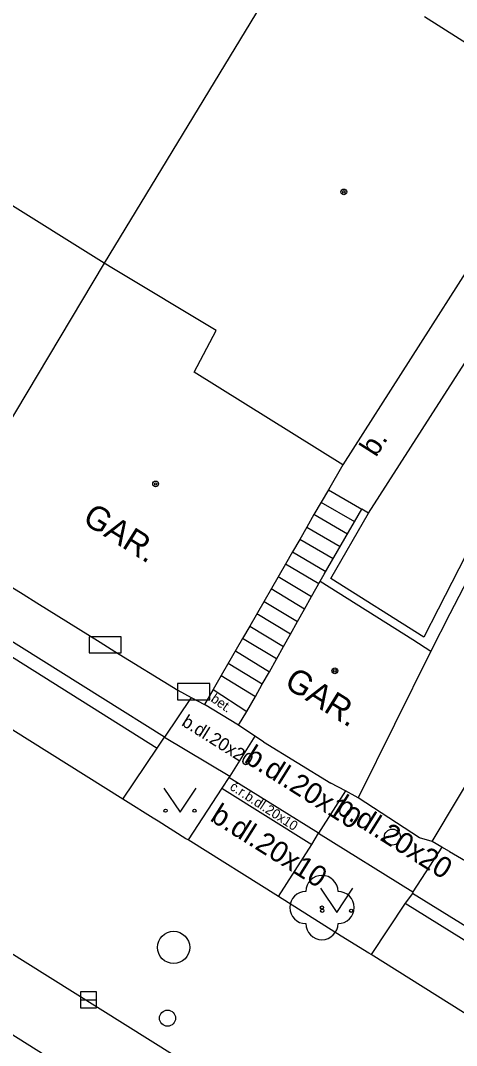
# Model space of a CAD drawing. Extents: x -595546 to -593986, y -1160845 to -1159202.
# Drawn here: x -594987.64 to -594974.09, y -1160748.75 to -1160716.88 of the extents above; entities that cross this region are included whole.
import ezdxf

# ---------------------------------------------------------------- set-up
doc = ezdxf.new("R2010")
doc.units = 0
for name, color, linetype in [('Level 22', 7, 'Continuous'), ('Level 24', 7, 'Continuous'), ('Level 27', 7, 'Continuous'), ('Level 28', 7, 'Continuous'), ('Level 36', 7, 'Continuous'), ('Level 39', 7, 'Continuous'), ('TM - budovy zdene_ betonove - VP', 7, 'Continuous'), ('TM - chodniky - VP', 7, 'Continuous'), ('TM - komunikace - VP', 7, 'Continuous'), ('TM - letecke snimky - pomocna linie', 7, 'Continuous'), ('TM - plot dreveny - VP', 7, 'Continuous'), ('TM - podezdivka plotu - VP', 7, 'Continuous'), ('TM - popis objektu', 7, 'Continuous'), ('TM - popis povrchu', 7, 'Continuous'), ('TM - rozhrani mezi zpev. plochami mezi sebou - VP', 7, 'Continuous'), ('TM - rozhrani ploch obecne - VP', 7, 'Continuous'), ('TM - schody - VP', 7, 'Continuous'), ('TM - vjezd na pozemek', 7, 'Continuous'), ('TM - vstup do budovy - zdene_ betonove', 7, 'Continuous')]:
    doc.layers.add(name, color=color, linetype=linetype)

msp = doc.modelspace()

# ---------------------------------------------------------------- linework, layer by layer
at = {"layer": 'Level 22'}
msp.add_circle((-594978.27, -1160744.46), 0.05, dxfattribs=at)
for centre, start, end in [((-594978.27, -1160743.96), 0, 180), ((-594978.77, -1160744.46), 90, 270), ((-594977.77, -1160744.46), 270, 90), ((-594978.27, -1160744.96), 180, 0)]:
    msp.add_arc(centre, 0.5, start, end, dxfattribs=at)
at = {"layer": 'Level 24'}
for points in [[(-594985.508, -1160736.539), (-594984.508, -1160736.539), (-594984.508, -1160736.039), (-594985.508, -1160736.039)], [(-594982.757, -1160737.998), (-594981.757, -1160737.998), (-594981.757, -1160737.498), (-594982.757, -1160737.498)]]:
    msp.add_lwpolyline(points, close=True, dxfattribs=at)
at = {"layer": 'Level 27'}
msp.add_line((-594985.78, -1160747.33), (-594985.28, -1160747.33), dxfattribs=at)
msp.add_lwpolyline([(-594985.78, -1160747.58), (-594985.28, -1160747.58), (-594985.28, -1160747.08), (-594985.78, -1160747.08)], close=True, dxfattribs=at)
msp.add_circle((-594982.88, -1160745.7), 0.5, dxfattribs=at)
at = {"layer": 'Level 28'}
for centre in [(-594976.08, -1160742.27), (-594983.07, -1160747.9)]:
    msp.add_circle(centre, 0.25, dxfattribs=at)
at = {"layer": 'Level 36'}
for points in [[(-594983.18, -1160740.75), (-594982.68, -1160741.5), (-594982.18, -1160740.75)], [(-594978.31, -1160743.86), (-594977.81, -1160744.61), (-594977.31, -1160743.86)]]:
    msp.add_lwpolyline(points, dxfattribs=at)
for centre in [(-594983.13, -1160741.45), (-594982.231, -1160741.45), (-594978.26, -1160744.56), (-594977.361, -1160744.56)]:
    msp.add_circle(centre, 0.05, dxfattribs=at)
at = {"layer": 'Level 39'}
for centre, radius in [((-594977.59, -1160722.21), 0.09), ((-594977.59, -1160722.21), 0.0398), ((-594983.44, -1160731.29), 0.09), ((-594983.44, -1160731.29), 0.0398), ((-594977.87, -1160737.1), 0.09), ((-594977.87, -1160737.1), 0.0398)]:
    msp.add_circle(centre, radius, dxfattribs=at)
at = {"layer": 'TM - budovy zdene_ betonove - VP'}
for points in [[(-594979.84, -1160715.85), (-594985.04, -1160724.43)], [(-594975.08, -1160716.76), (-594970, -1160719.98)], [(-594985.04, -1160724.43), (-594991.49, -1160720.39)], [(-594973.41, -1160724.1), (-594977.62, -1160730.7)], [(-594985.04, -1160724.43), (-594990.21, -1160733.08)], [(-594984.75, -1160724.6), (-594985.04, -1160724.43)], [(-594981.56, -1160726.52), (-594984.75, -1160724.6)], [(-594982.24, -1160727.81), (-594981.56, -1160726.52)], [(-594977.62, -1160730.7), (-594982.24, -1160727.81)], [(-594977.62, -1160730.7), (-594978.07, -1160731.47)], [(-594978.07, -1160731.47), (-594978.52, -1160732.24), (-594978.74, -1160732.63), (-594978.96, -1160733.02), (-594979.18, -1160733.4), (-594979.4, -1160733.78), (-594980.51, -1160735.71), (-594980.74, -1160736.1), (-594981.4, -1160737.25), (-594981.65, -1160737.68)], [(-594980.6, -1160738.36), (-594980.34, -1160737.9), (-594980.13, -1160737.52), (-594979.9, -1160737.13), (-594979.47, -1160736.34), (-594979.25, -1160735.96), (-594979.03, -1160735.57), (-594978.81, -1160735.18), (-594978.59, -1160734.79), (-594978.32, -1160734.31)], [(-594978.32, -1160734.31), (-594975.44, -1160736.13)], [(-594987.56, -1160734.72), (-594987.13, -1160734.99)], [(-594985.16, -1160736.21), (-594984.71, -1160736.5)], [(-594975.44, -1160736.13), (-594974.88, -1160736.49)], [(-594974.88, -1160736.49), (-594977.14, -1160741.05)], [(-594974.84, -1160742.41), (-594971.73, -1160737.19)], [(-594982.75, -1160737.7), (-594982.33, -1160737.93)], [(-594981.65, -1160737.68), (-594981.92, -1160738.15)], [(-594982.33, -1160737.93), (-594981.92, -1160738.15)], [(-594980.86, -1160738.79), (-594980.6, -1160738.36)], [(-594980.36, -1160739.13), (-594980.86, -1160738.79)], [(-594980.09, -1160739.31), (-594980.36, -1160739.13)], [(-594977.54, -1160740.83), (-594977.99, -1160740.59)], [(-594977.14, -1160741.05), (-594977.54, -1160740.83)], [(-594974.54, -1160742.58), (-594974.84, -1160742.41)], [(-594974.3, -1160742.72), (-594974.54, -1160742.58)]]:
    msp.add_lwpolyline(points, dxfattribs=at)
at = {"layer": 'TM - chodniky - VP'}
for points in [[(-594983.39, -1160739.51), (-594983.16, -1160739.16)], [(-594983.16, -1160739.16), (-594981.13, -1160740.38)], [(-594984.46, -1160741.09), (-594983.39, -1160739.51)], [(-594981.16, -1160740.42), (-594981.38, -1160740.75)], [(-594981.13, -1160740.38), (-594981.16, -1160740.42)], [(-594981.38, -1160740.75), (-594982.43, -1160742.36)], [(-594975.24, -1160742.29), (-594977.14, -1160741.05)], [(-594978.58, -1160742.5), (-594978.38, -1160742.15)], [(-594978.38, -1160742.15), (-594975.44, -1160743.97)], [(-594974.84, -1160742.41), (-594975.24, -1160742.29)], [(-594979.62, -1160744.12), (-594978.58, -1160742.5)], [(-594975.46, -1160744.02), (-594975.68, -1160744.32)], [(-594975.44, -1160743.97), (-594975.46, -1160744.02)], [(-594975.68, -1160744.32), (-594976.74, -1160745.92)], [(-594975.82, -1160756.03), (-594989.04, -1160747.7)]]:
    msp.add_lwpolyline(points, dxfattribs=at)
at = {"layer": 'TM - komunikace - VP'}
for points in [[(-594984.46, -1160741.09), (-594992.45, -1160736.08)], [(-594995.67, -1160741.02), (-594987.49, -1160746.15)], [(-594984.38, -1160741.14), (-594984.46, -1160741.09)], [(-594983.52, -1160741.68), (-594984.38, -1160741.14)], [(-594983.36, -1160741.78), (-594983.52, -1160741.68)], [(-594982.5, -1160742.32), (-594983.36, -1160741.78)], [(-594982.43, -1160742.36), (-594982.5, -1160742.32)], [(-594979.62, -1160744.12), (-594982.43, -1160742.36)], [(-594978.69, -1160744.71), (-594979.62, -1160744.12)], [(-594977.67, -1160745.35), (-594978.69, -1160744.71)], [(-594976.81, -1160745.88), (-594977.67, -1160745.35)], [(-594987.49, -1160746.15), (-594981.28, -1160750.05)], [(-594976.74, -1160745.92), (-594976.81, -1160745.88)], [(-594971.44, -1160749.25), (-594976.74, -1160745.92)]]:
    msp.add_lwpolyline(points, dxfattribs=at)
at = {"layer": 'TM - letecke snimky - pomocna linie'}
msp.add_lwpolyline([(-594976.82, -1160732.2), (-594969.28, -1160720.44)], dxfattribs=at)
at = {"layer": 'TM - plot dreveny - VP'}
for points in [[(-594967.63, -1160721.47), (-594974.66, -1160735.18), (-594975.1, -1160736.05)], [(-594976.82, -1160732.2), (-594977.03, -1160732.07)], [(-594977.99, -1160734.23), (-594976.82, -1160732.2)], [(-594975.1, -1160736.05), (-594977.99, -1160734.23)]]:
    msp.add_lwpolyline(points, dxfattribs=at)
at = {"layer": 'TM - podezdivka plotu - VP'}
for points in [[(-594978.2, -1160734.1), (-594977.03, -1160732.07)], [(-594973.05, -1160732.93), (-594974.29, -1160735.33)], [(-594978.32, -1160734.31), (-594978.2, -1160734.1)], [(-594974.29, -1160735.33), (-594974.88, -1160736.49)]]:
    msp.add_lwpolyline(points, dxfattribs=at)
at = {"layer": 'TM - rozhrani mezi zpev. plochami mezi sebou - VP'}
for points in [[(-594983.16, -1160739.16), (-594990.84, -1160734.35)], [(-594991.09, -1160734.66), (-594983.39, -1160739.51)], [(-594982.33, -1160737.93), (-594983.16, -1160739.16)], [(-594980.36, -1160739.13), (-594981.13, -1160740.38)], [(-594978.38, -1160742.15), (-594981.16, -1160740.42)], [(-594981.38, -1160740.75), (-594978.58, -1160742.5)], [(-594977.54, -1160740.83), (-594978.38, -1160742.15)], [(-594974.54, -1160742.58), (-594975.44, -1160743.97)], [(-594969.84, -1160747.5), (-594975.46, -1160744.02)], [(-594975.68, -1160744.32), (-594970.05, -1160747.83)]]:
    msp.add_lwpolyline(points, dxfattribs=at)
at = {"layer": 'TM - rozhrani ploch obecne - VP'}
for points in [[(-594978.07, -1160731.47), (-594977.03, -1160732.07)], [(-594980.86, -1160738.79), (-594981.92, -1160738.15)]]:
    msp.add_lwpolyline(points, dxfattribs=at)
at = {"layer": 'TM - schody - VP'}
for points in [[(-594978.3, -1160731.86), (-594977.26, -1160732.46)], [(-594977.48, -1160732.85), (-594978.52, -1160732.24)], [(-594978.74, -1160732.63), (-594977.7, -1160733.23)], [(-594977.92, -1160733.62), (-594978.96, -1160733.02)], [(-594979.18, -1160733.4), (-594978.15, -1160734.01)], [(-594978.37, -1160734.4), (-594979.4, -1160733.78)], [(-594979.63, -1160734.17), (-594978.59, -1160734.79)], [(-594978.81, -1160735.18), (-594979.85, -1160734.55)], [(-594980.07, -1160734.95), (-594979.03, -1160735.57)], [(-594979.25, -1160735.96), (-594980.29, -1160735.33)], [(-594980.51, -1160735.71), (-594979.47, -1160736.34)], [(-594979.68, -1160736.73), (-594980.74, -1160736.1)], [(-594980.96, -1160736.48), (-594979.9, -1160737.13)], [(-594980.13, -1160737.52), (-594981.18, -1160736.87)], [(-594981.4, -1160737.25), (-594980.34, -1160737.9)]]:
    msp.add_lwpolyline(points, dxfattribs=at)
at = {"layer": 'TM - vjezd na pozemek'}
msp.add_lwpolyline([(-594981.65, -1160737.68), (-594980.6, -1160738.36)], dxfattribs=at)
at = {"layer": 'TM - vstup do budovy - zdene_ betonove'}
for points in [[(-594989.52, -1160733.51), (-594987.56, -1160734.72)], [(-594987.13, -1160734.99), (-594985.16, -1160736.21)], [(-594984.71, -1160736.5), (-594982.75, -1160737.7)], [(-594980.09, -1160739.31), (-594977.99, -1160740.59)], [(-594974.3, -1160742.72), (-594972.34, -1160743.87)]]:
    msp.add_lwpolyline(points, dxfattribs=at)

# ---------------------------------------------------------------- texts
at = {"layer": 'TM - popis objektu'}
for p in [(-594985.75, -1160732.48), (-594979.48, -1160737.58)]:
    msp.add_text('GAR.', height=0.75, rotation=328.1, dxfattribs=at).set_placement(p)
at = {"layer": 'TM - popis povrchu'}
for s, height, rotation, p in [('b.', 0.65, 57.5534, (-594976.59, -1160730.48)), ('bet.', 0.3, 324.6807, (-594981.75, -1160738.03)), ('b.dl.20x20', 0.4, 327.9101, (-594982.66, -1160738.78)), ('b.dl.20x10', 0.65, 327.9101, (-594980.72, -1160739.92)), ('č.r.b.dl.20x10', 0.3, 326.8134, (-594981.16, -1160740.77)), ('b.dl.20x20', 0.65, 327.9101, (-594977.89, -1160741.47)), ('b.dl.20x10', 0.65, 327.9101, (-594981.78, -1160741.74))]:
    msp.add_text(s, height=height, rotation=rotation, dxfattribs=at).set_placement(p)

doc.saveas('drawing.dxf')
